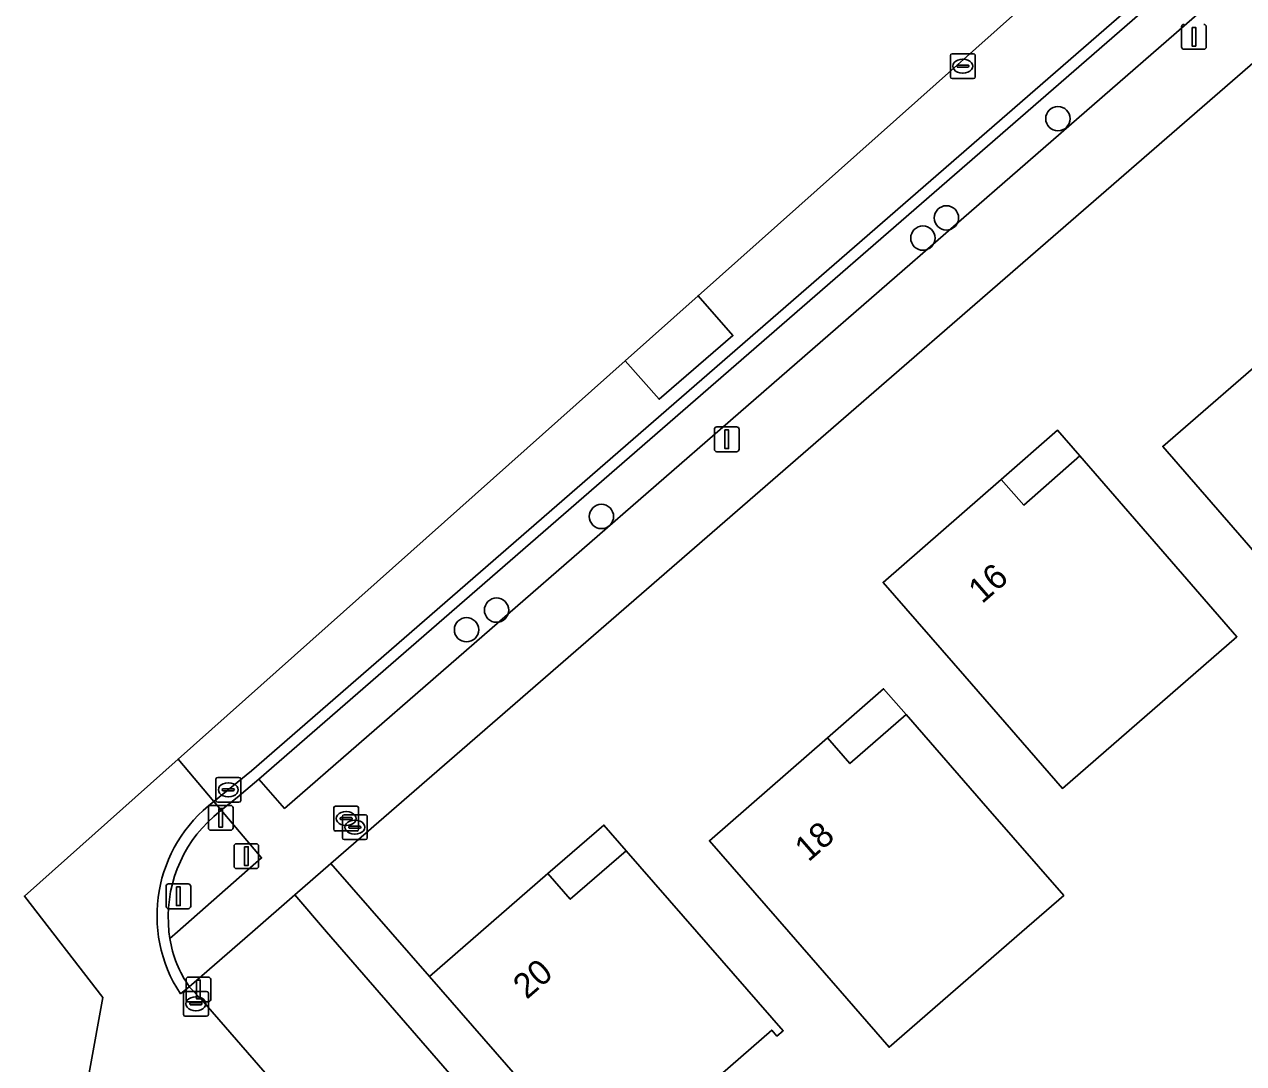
# Model space of a CAD drawing. Extents: x 155887 to 156869, y 383880 to 384678.
# Drawn here: x 156138.9 to 156187.92, y 384244.7 to 384286.49 of the extents above; entities that cross this region are included whole.
import ezdxf

# ---------------------------------------------------------------- set-up
doc = ezdxf.new("R2010")
doc.units = 0
for name, color, linetype in [('IMGEO_Afsluitpaal', 7, 'Continuous'), ('IMGEO_Berm_groen', 7, 'Continuous'), ('IMGEO_Boom', 7, 'Continuous'), ('IMGEO_Brandkraan', 7, 'Continuous'), ('IMGEO_Erf', 7, 'Continuous'), ('IMGEO_Kolk', 7, 'Continuous'), ('IMGEO_Lichtmast', 7, 'Continuous'), ('IMGEO_Pand', 7, 'Continuous'), ('IMGEO_Pand_nummerreeks', 7, 'Continuous'), ('IMGEO_Pand_overbouw', 7, 'Continuous'), ('IMGEO_Parkeervlak_open', 7, 'Continuous'), ('IMGEO_Rijbaan_lokaal_gesloten', 7, 'Continuous'), ('IMGEO_Rijbaan_lokaal_open', 7, 'Continuous'), ('IMGEO_Rioolput', 7, 'Continuous'), ('IMGEO_Voetpad_open', 7, 'Continuous')]:
    doc.layers.add(name, color=color, linetype=linetype)

msp = doc.modelspace()

# ---------------------------------------------------------------- linework, layer by layer
at = {"layer": 'IMGEO_Afsluitpaal'}
for p, q in [((156146.402, 384255.082), (156147.192, 384255.082)), ((156147.192, 384255.082), (156146.402, 384255.082)), ((156146.302, 384254.182), (156146.302, 384254.982)), ((156146.302, 384254.982), (156146.302, 384254.182)), ((156147.292, 384254.982), (156147.292, 384254.182)), ((156147.292, 384254.182), (156147.292, 384254.982)), ((156147.192, 384254.082), (156146.402, 384254.082)), ((156146.402, 384254.082), (156147.192, 384254.082)), ((156144.598, 384251.026), (156144.598, 384251.826)), ((156144.598, 384251.826), (156144.598, 384251.026)), ((156144.698, 384251.926), (156145.488, 384251.926)), ((156145.488, 384251.926), (156144.698, 384251.926)), ((156145.588, 384251.826), (156145.588, 384251.026)), ((156145.588, 384251.026), (156145.588, 384251.826)), ((156145.488, 384250.926), (156144.698, 384250.926)), ((156144.698, 384250.926), (156145.488, 384250.926)), ((156145.502, 384248.178), (156146.292, 384248.178)), ((156146.292, 384248.178), (156145.502, 384248.178)), ((156145.402, 384247.278), (156145.402, 384248.078)), ((156145.402, 384248.078), (156145.402, 384247.278)), ((156146.392, 384248.078), (156146.392, 384247.278)), ((156146.392, 384247.278), (156146.392, 384248.078)), ((156146.292, 384247.178), (156145.502, 384247.178)), ((156145.502, 384247.178), (156146.292, 384247.178))]:
    msp.add_line(p, q, dxfattribs=at)
for points in [[(156146.722, 384254.957), (156146.872, 384254.957), (156146.872, 384254.207), (156146.722, 384254.207), (156146.722, 384254.957)], [(156145.018, 384251.801), (156145.168, 384251.801), (156145.168, 384251.051), (156145.018, 384251.051), (156145.018, 384251.801)], [(156145.822, 384248.053), (156145.972, 384248.053), (156145.972, 384247.303), (156145.822, 384247.303), (156145.822, 384248.053)]]:
    msp.add_lwpolyline(points, dxfattribs=at)
for centre, start, end in [((156146.402, 384254.982), 90, 180), ((156146.402, 384254.982), 90, 180), ((156147.192, 384254.982), 0, 90), ((156147.192, 384254.982), 360, 90), ((156146.402, 384254.182), 180, 270), ((156146.402, 384254.182), 180, 270), ((156147.192, 384254.182), 270, 0), ((156147.192, 384254.182), 270, 0), ((156144.698, 384251.826), 90, 180), ((156144.698, 384251.826), 90, 180), ((156145.488, 384251.826), 0, 90), ((156145.488, 384251.826), 360, 90), ((156144.698, 384251.026), 180, 270), ((156144.698, 384251.026), 180, 270), ((156145.488, 384251.026), 270, 0), ((156145.488, 384251.026), 270, 0), ((156145.502, 384248.078), 90, 180), ((156145.502, 384248.078), 90, 180), ((156146.292, 384248.078), 0, 90), ((156146.292, 384248.078), 360, 90), ((156145.502, 384247.278), 180, 270), ((156145.502, 384247.278), 180, 270), ((156146.292, 384247.278), 270, 0), ((156146.292, 384247.278), 270, 0)]:
    msp.add_arc(centre, 0.1, start, end, dxfattribs=at)
at = {"layer": 'IMGEO_Berm_groen'}
for points in [[(156148.442, 384252.972), (156146.818, 384254.885), (156146.514, 384254.633)], [(156144.716, 384250), (156144.753, 384249.73), (156145.06, 384250), (156148.442, 384252.972)]]:
    msp.add_lwpolyline(points, dxfattribs=at)
msp.add_lwpolyline([(156151.054, 384250), (156149.771, 384251.478), (156148.072, 384250), (156145.532, 384247.791), (156146.011, 384247.291), (156178.133, 384210.306), (156180.888, 384207.129), (156186.961, 384200.164), (156187.099, 384199.995), (156187.538, 384199.508), (156191.739, 384203.118)], close=True, dxfattribs=at)
msp.add_arc((156150.073, 384250.586), 5.389, 131.3313, 186.2476, dxfattribs=at)
at = {"layer": 'IMGEO_Boom'}
for centre in [(156180.456, 384282.7), (156175.975, 384278.71), (156175.028, 384277.898), (156162.103, 384266.702), (156157.886, 384262.934), (156156.679, 384262.146)]:
    msp.add_circle(centre, 0.489, dxfattribs=at)
at = {"layer": 'IMGEO_Brandkraan'}
for p, q in [((156151.414, 384255.052), (156152.266, 384255.052)), ((156151.339, 384254.126), (156151.339, 384254.978)), ((156151.598, 384254.546), (156151.598, 384254.558)), ((156152.036, 384254.509), (156151.638, 384254.509)), ((156151.641, 384254.595), (156152.039, 384254.595)), ((156151.689, 384253.778), (156151.689, 384254.63)), ((156151.764, 384254.704), (156152.616, 384254.704)), ((156151.827, 384254.832), (156151.852, 384254.832)), ((156152.082, 384254.558), (156152.082, 384254.546)), ((156152.34, 384254.978), (156152.34, 384254.126)), ((156152.69, 384254.63), (156152.69, 384253.778)), ((156152.266, 384254.052), (156151.414, 384254.052)), ((156151.85, 384254.272), (156151.825, 384254.272)), ((156151.948, 384254.198), (156151.948, 384254.21)), ((156152.386, 384254.161), (156151.988, 384254.161)), ((156151.991, 384254.247), (156152.389, 384254.247)), ((156152.177, 384254.484), (156152.202, 384254.484)), ((156152.432, 384254.21), (156152.432, 384254.198)), ((156152.616, 384253.704), (156151.764, 384253.704)), ((156152.2, 384253.924), (156152.175, 384253.924))]:
    msp.add_line(p, q, dxfattribs=at)
for points in [[(156151.414, 384255.052), (156152.266, 384255.052)], [(156151.339, 384254.126), (156151.339, 384254.978)], [(156151.689, 384253.778), (156151.689, 384254.63)], [(156151.764, 384254.704), (156152.616, 384254.704)], [(156152.34, 384254.978), (156152.34, 384254.126)], [(156152.69, 384254.63), (156152.69, 384253.778)], [(156152.266, 384254.052), (156151.414, 384254.052)], [(156152.616, 384253.704), (156151.764, 384253.704)]]:
    msp.add_lwpolyline(points, dxfattribs=at)
for centre, radius, start, end in [((156151.416, 384254.976), 0.0765, 91.552, 178.448), ((156151.416, 384254.976), 0.0765, 91.552, 178.448), ((156152.264, 384254.976), 0.0765, 1.552, 88.448), ((156152.264, 384254.976), 0.0765, 1.552, 88.448), ((156151.638, 384254.555), 0.0403, 85.8775, 175.7526), ((156151.635, 384254.545), 0.0366, 178.938, 274.7102), ((156151.766, 384254.628), 0.0765, 91.552, 178.448), ((156151.766, 384254.628), 0.0765, 91.552, 178.448), ((156152.039, 384254.552), 0.043, 264.8664, 352.4533), ((156152.043, 384254.557), 0.0386, 1.7309, 96.639), ((156152.614, 384254.628), 0.0765, 1.552, 88.448), ((156152.614, 384254.628), 0.0765, 1.552, 88.448), ((156151.416, 384254.128), 0.0765, 181.552, 268.448), ((156151.416, 384254.128), 0.0765, 181.552, 268.448), ((156151.988, 384254.207), 0.0403, 85.8775, 175.7526), ((156151.985, 384254.197), 0.0366, 178.938, 274.7102), ((156152.264, 384254.128), 0.0765, 271.552, 358.448), ((156152.264, 384254.128), 0.0765, 271.552, 358.448), ((156152.389, 384254.204), 0.043, 264.8664, 352.4533), ((156152.393, 384254.209), 0.0386, 1.7309, 96.639), ((156151.766, 384253.78), 0.0765, 181.552, 268.448), ((156151.766, 384253.78), 0.0765, 181.552, 268.448), ((156152.614, 384253.78), 0.0765, 271.552, 358.448), ((156152.614, 384253.78), 0.0765, 271.552, 358.448)]:
    msp.add_arc(centre, radius, start, end, dxfattribs=at)
for centre, major_axis, ratio, start_param, end_param in [((156151.826, 384254.552), (-0.387, 0.002), 0.722429, 4.712389, 7.853982), ((156151.851, 384254.552), (-0.39, 0.002), 0.717154, 1.570796, 4.712389), ((156152.176, 384254.204), (-0.387, 0.002), 0.722429, 4.712389, 7.853982), ((156152.201, 384254.204), (-0.39, 0.002), 0.717154, 1.570796, 4.712389)]:
    msp.add_ellipse(centre, major_axis=major_axis, ratio=ratio, start_param=start_param, end_param=end_param, dxfattribs=at)
at = {"layer": 'IMGEO_Erf'}
msp.add_lwpolyline([(156196.813, 384292.349), (156151.225, 384252.74), (156153.62, 384250), (156155.19, 384248.202), (156157.26, 384250), (156159.95, 384252.336), (156160.851, 384251.31), (156163.102, 384253.26), (156165.943, 384250), (156169.411, 384246.02), (156169.162, 384245.804), (156168.953, 384246.043), (156162.201, 384240.158)], dxfattribs=at)
for points in [[(156187.944, 384265.743), (156184.669, 384269.521), (156189.429, 384273.646), (156190.338, 384272.608), (156192.596, 384274.572), (156195.874, 384270.796), (156198.915, 384267.29), (156191.883, 384261.196)], [(156180.635, 384255.762), (156176.71, 384260.279), (156173.429, 384264.052), (156178.18, 384268.193), (156179.086, 384267.159), (156181.342, 384269.135), (156184.501, 384265.499), (156187.657, 384261.862)], [(156173.669, 384245.357), (156169.633, 384250), (156166.448, 384253.662), (156171.188, 384257.802), (156172.092, 384256.763), (156174.358, 384258.732), (156177.642, 384254.962), (156180.689, 384251.462), (156179.008, 384250)]]:
    msp.add_lwpolyline(points, close=True, dxfattribs=at)
at = {"layer": 'IMGEO_Kolk'}
for p, q in [((156146.601, 384255.282), (156146.601, 384256.134)), ((156146.676, 384256.208), (156147.528, 384256.208)), ((156147.089, 384255.988), (156147.114, 384255.988)), ((156147.602, 384256.134), (156147.602, 384255.282)), ((156146.86, 384255.702), (156146.86, 384255.714)), ((156147.298, 384255.665), (156146.9, 384255.665)), ((156146.903, 384255.751), (156147.301, 384255.751)), ((156147.344, 384255.714), (156147.344, 384255.702)), ((156147.528, 384255.208), (156146.676, 384255.208)), ((156147.112, 384255.428), (156147.087, 384255.428)), ((156145.297, 384246.676), (156145.297, 384247.528)), ((156145.372, 384247.602), (156146.224, 384247.602)), ((156145.599, 384247.145), (156145.997, 384247.145)), ((156145.785, 384247.382), (156145.81, 384247.382)), ((156146.298, 384247.528), (156146.298, 384246.676)), ((156145.556, 384247.096), (156145.556, 384247.108)), ((156145.994, 384247.059), (156145.596, 384247.059)), ((156145.808, 384246.822), (156145.783, 384246.822)), ((156146.04, 384247.108), (156146.04, 384247.096)), ((156146.224, 384246.602), (156145.372, 384246.602))]:
    msp.add_line(p, q, dxfattribs=at)
for points in [[(156146.601, 384255.282), (156146.601, 384256.134)], [(156146.676, 384256.208), (156147.528, 384256.208)], [(156147.602, 384256.134), (156147.602, 384255.282)], [(156147.528, 384255.208), (156146.676, 384255.208)], [(156145.297, 384246.676), (156145.297, 384247.528)], [(156145.372, 384247.602), (156146.224, 384247.602)], [(156146.298, 384247.528), (156146.298, 384246.676)], [(156146.224, 384246.602), (156145.372, 384246.602)]]:
    msp.add_lwpolyline(points, dxfattribs=at)
for centre, radius, start, end in [((156146.678, 384256.132), 0.0765, 91.552, 178.448), ((156146.678, 384256.132), 0.0765, 91.552, 178.448), ((156147.526, 384256.132), 0.0765, 1.552, 88.448), ((156147.526, 384256.132), 0.0765, 1.552, 88.448), ((156146.9, 384255.711), 0.0403, 85.8775, 175.7526), ((156146.897, 384255.701), 0.0366, 178.938, 274.7102), ((156147.301, 384255.708), 0.043, 264.8664, 352.4533), ((156147.305, 384255.713), 0.0386, 1.7309, 96.639), ((156146.678, 384255.284), 0.0765, 181.552, 268.448), ((156146.678, 384255.284), 0.0765, 181.552, 268.448), ((156147.526, 384255.284), 0.0765, 271.552, 358.448), ((156147.526, 384255.284), 0.0765, 271.552, 358.448), ((156145.374, 384247.526), 0.0765, 91.552, 178.448), ((156145.374, 384247.526), 0.0765, 91.552, 178.448), ((156145.596, 384247.105), 0.0403, 85.8775, 175.7526), ((156146.001, 384247.107), 0.0386, 1.7309, 96.639), ((156146.222, 384247.526), 0.0765, 1.552, 88.448), ((156146.222, 384247.526), 0.0765, 1.552, 88.448), ((156145.374, 384246.678), 0.0765, 181.552, 268.448), ((156145.374, 384246.678), 0.0765, 181.552, 268.448), ((156145.593, 384247.095), 0.0366, 178.938, 274.7102), ((156145.997, 384247.102), 0.043, 264.8664, 352.4533), ((156146.222, 384246.678), 0.0765, 271.552, 358.448), ((156146.222, 384246.678), 0.0765, 271.552, 358.448)]:
    msp.add_arc(centre, radius, start, end, dxfattribs=at)
for centre, major_axis, ratio, start_param, end_param in [((156147.088, 384255.708), (-0.387, 0.002), 0.722429, 4.712389, 7.853982), ((156147.113, 384255.708), (-0.39, 0.002), 0.717154, 1.570796, 4.712389), ((156145.784, 384247.102), (-0.387, 0.002), 0.722429, 4.712389, 7.853982), ((156145.809, 384247.102), (-0.39, 0.002), 0.717154, 1.570796, 4.712389)]:
    msp.add_ellipse(centre, major_axis=major_axis, ratio=ratio, start_param=start_param, end_param=end_param, dxfattribs=at)
at = {"layer": 'IMGEO_Lichtmast'}
for p, q in [((156185.429, 384285.594), (156185.429, 384286.394)), ((156185.429, 384286.394), (156185.429, 384285.594)), ((156186.419, 384286.394), (156186.419, 384285.594)), ((156186.419, 384285.594), (156186.419, 384286.394)), ((156186.319, 384285.494), (156185.529, 384285.494)), ((156185.529, 384285.494), (156186.319, 384285.494)), ((156166.647, 384269.407), (156166.647, 384270.207)), ((156166.647, 384270.207), (156166.647, 384269.407)), ((156166.747, 384270.307), (156167.537, 384270.307)), ((156167.537, 384270.307), (156166.747, 384270.307)), ((156167.637, 384270.207), (156167.637, 384269.407)), ((156167.637, 384269.407), (156167.637, 384270.207)), ((156167.537, 384269.307), (156166.747, 384269.307)), ((156166.747, 384269.307), (156167.537, 384269.307)), ((156147.43, 384253.541), (156148.22, 384253.541)), ((156148.22, 384253.541), (156147.43, 384253.541)), ((156147.33, 384252.641), (156147.33, 384253.441)), ((156147.33, 384253.441), (156147.33, 384252.641)), ((156148.32, 384253.441), (156148.32, 384252.641)), ((156148.32, 384252.641), (156148.32, 384253.441)), ((156148.22, 384252.541), (156147.43, 384252.541)), ((156147.43, 384252.541), (156148.22, 384252.541))]:
    msp.add_line(p, q, dxfattribs=at)
for points in [[(156185.849, 384286.369), (156185.999, 384286.369), (156185.999, 384285.619), (156185.849, 384285.619), (156185.849, 384286.369)], [(156167.067, 384270.182), (156167.217, 384270.182), (156167.217, 384269.432), (156167.067, 384269.432), (156167.067, 384270.182)], [(156147.75, 384253.416), (156147.9, 384253.416), (156147.9, 384252.666), (156147.75, 384252.666), (156147.75, 384253.416)]]:
    msp.add_lwpolyline(points, dxfattribs=at)
for centre, start, end in [((156185.529, 384286.394), 90, 180), ((156185.529, 384286.394), 90, 180), ((156186.319, 384286.394), 0, 90), ((156186.319, 384286.394), 360, 90), ((156185.529, 384285.594), 180, 270), ((156185.529, 384285.594), 180, 270), ((156186.319, 384285.594), 270, 0), ((156186.319, 384285.594), 270, 0), ((156166.747, 384270.207), 90, 180), ((156166.747, 384270.207), 90, 180), ((156167.537, 384270.207), 0, 90), ((156167.537, 384270.207), 360, 90), ((156166.747, 384269.407), 180, 270), ((156166.747, 384269.407), 180, 270), ((156167.537, 384269.407), 270, 0), ((156167.537, 384269.407), 270, 0), ((156147.43, 384253.441), 90, 180), ((156147.43, 384253.441), 90, 180), ((156148.22, 384253.441), 0, 90), ((156148.22, 384253.441), 360, 90), ((156147.43, 384252.641), 180, 270), ((156147.43, 384252.641), 180, 270), ((156148.22, 384252.641), 270, 0), ((156148.22, 384252.641), 270, 0)]:
    msp.add_arc(centre, 0.1, start, end, dxfattribs=at)
at = {"layer": 'IMGEO_Pand'}
for points in [[(156192.596, 384274.572), (156190.338, 384272.608), (156189.429, 384273.646), (156184.669, 384269.521), (156187.944, 384265.743), (156191.883, 384261.196), (156198.915, 384267.29), (156195.874, 384270.796)], [(156178.18, 384268.193), (156173.429, 384264.052), (156176.71, 384260.279), (156180.635, 384255.762), (156187.657, 384261.862), (156184.501, 384265.499), (156181.342, 384269.135), (156179.086, 384267.159)], [(156169.633, 384250), (156173.669, 384245.357), (156179.008, 384250), (156180.689, 384251.462), (156177.642, 384254.962), (156174.358, 384258.732), (156172.092, 384256.763), (156171.188, 384257.802), (156166.448, 384253.662)], [(156162.201, 384240.158), (156168.953, 384246.043), (156169.162, 384245.804), (156169.411, 384246.02), (156165.943, 384250), (156163.102, 384253.26), (156160.851, 384251.31), (156159.95, 384252.336), (156157.26, 384250), (156155.19, 384248.202)]]:
    msp.add_lwpolyline(points, close=True, dxfattribs=at)
at = {"layer": 'IMGEO_Pand_overbouw'}
for points in [[(156179.086, 384267.159), (156181.342, 384269.135), (156180.445, 384270.167), (156178.18, 384268.193)], [(156171.188, 384257.802), (156172.092, 384256.763), (156174.358, 384258.732), (156173.448, 384259.776)], [(156159.95, 384252.336), (156160.851, 384251.31), (156163.102, 384253.26), (156162.203, 384254.292)]]:
    msp.add_lwpolyline(points, close=True, dxfattribs=at)
at = {"layer": 'IMGEO_Parkeervlak_open'}
msp.add_lwpolyline([(156243.423, 384336.821), (156242.433, 384337.97), (156241.908, 384337.514), (156196.003, 384297.575), (156148.331, 384256.132), (156149.366, 384254.957), (156197.186, 384296.583), (156243.39, 384336.792)], close=True, dxfattribs=at)
at = {"layer": 'IMGEO_Rijbaan_lokaal_gesloten'}
msp.add_lwpolyline([(156145.084, 384256.945), (156146.522, 384255.236), (156148.027, 384256.477), (156195.701, 384297.922), (156241.611, 384337.864), (156239.143, 384340.771), (156205.037, 384310.375), (156205.037, 384310.375), (156206.836, 384308.286), (156203.826, 384305.7), (156202.059, 384307.721), (156202.059, 384307.721), (156165.99, 384275.576), (156165.99, 384275.576), (156167.39, 384273.979), (156164.424, 384271.419), (156163.064, 384272.968), (156163.064, 384272.968)], close=True, dxfattribs=at)
for points in [[(156146.522, 384255.236), (156145.084, 384256.945), (156138.902, 384251.435), (156142.05, 384247.358), (156139.964, 384235.827), (156139.86, 384235.737)], [(156152.038, 384232.13), (156182.276, 384197.368), (156183.494, 384195.849), (156187.195, 384199.198), (156187.538, 384199.508), (156187.099, 384199.995), (156186.961, 384200.164), (156180.888, 384207.129), (156178.133, 384210.306), (156146.011, 384247.291), (156145.532, 384247.791), (156145.175, 384247.499)]]:
    msp.add_lwpolyline(points, dxfattribs=at)
msp.add_arc((156149.978, 384250.649), 5.743, 126.9905, 213.2572, dxfattribs=at)
at = {"layer": 'IMGEO_Rijbaan_lokaal_open'}
for points in [[(156196.003, 384297.575), (156241.908, 384337.514), (156242.433, 384337.97), (156242.133, 384338.318), (156241.611, 384337.864), (156195.701, 384297.922), (156148.027, 384256.477), (156146.522, 384255.236), (156146.818, 384254.885), (156147.461, 384255.402), (156148.331, 384256.132)], [(156163.064, 384272.968), (156163.064, 384272.968), (156164.424, 384271.419), (156167.39, 384273.979), (156165.99, 384275.576), (156165.99, 384275.576)]]:
    msp.add_lwpolyline(points, close=True, dxfattribs=at)
for points in [[(156146.514, 384254.633), (156146.818, 384254.885), (156146.522, 384255.236)], [(156144.753, 384249.73), (156144.716, 384250)], [(156145.175, 384247.499), (156145.532, 384247.791)]]:
    msp.add_lwpolyline(points, dxfattribs=at)
for centre, radius, start, end in [((156149.978, 384250.649), 5.743, 126.9905, 213.2572), ((156150.073, 384250.586), 5.389, 131.3313, 186.2476), ((156149.26, 384250.415), 4.558, 188.6378, 215.1381)]:
    msp.add_arc(centre, radius, start, end, dxfattribs=at)
at = {"layer": 'IMGEO_Rioolput'}
for p, q in [((156176.133, 384284.388), (156176.133, 384285.24)), ((156176.208, 384285.314), (156177.06, 384285.314)), ((156176.621, 384285.094), (156176.646, 384285.094)), ((156177.134, 384285.24), (156177.134, 384284.388)), ((156176.392, 384284.808), (156176.392, 384284.82)), ((156176.83, 384284.771), (156176.432, 384284.771)), ((156176.435, 384284.857), (156176.833, 384284.857)), ((156176.644, 384284.534), (156176.619, 384284.534)), ((156176.876, 384284.82), (156176.876, 384284.808)), ((156177.06, 384284.314), (156176.208, 384284.314))]:
    msp.add_line(p, q, dxfattribs=at)
for points in [[(156176.133, 384284.388), (156176.133, 384285.24)], [(156176.208, 384285.314), (156177.06, 384285.314)], [(156177.134, 384285.24), (156177.134, 384284.388)], [(156177.06, 384284.314), (156176.208, 384284.314)]]:
    msp.add_lwpolyline(points, dxfattribs=at)
for centre, radius, start, end in [((156176.21, 384285.238), 0.0765, 91.552, 178.448), ((156176.21, 384285.238), 0.0765, 91.552, 178.448), ((156177.058, 384285.238), 0.0765, 1.552, 88.448), ((156177.058, 384285.238), 0.0765, 1.552, 88.448), ((156176.432, 384284.817), 0.0403, 85.8775, 175.7526), ((156176.429, 384284.807), 0.0366, 178.938, 274.7102), ((156176.833, 384284.814), 0.043, 264.8664, 352.4533), ((156176.837, 384284.819), 0.0386, 1.7309, 96.639), ((156176.21, 384284.39), 0.0765, 181.552, 268.448), ((156176.21, 384284.39), 0.0765, 181.552, 268.448), ((156177.058, 384284.39), 0.0765, 271.552, 358.448), ((156177.058, 384284.39), 0.0765, 271.552, 358.448)]:
    msp.add_arc(centre, radius, start, end, dxfattribs=at)
for centre, major_axis, ratio, start_param, end_param in [((156176.62, 384284.814), (-0.387, 0.002), 0.722429, 4.712389, 7.853982), ((156176.645, 384284.814), (-0.39, 0.002), 0.717154, 1.570796, 4.712389)]:
    msp.add_ellipse(centre, major_axis=major_axis, ratio=ratio, start_param=start_param, end_param=end_param, dxfattribs=at)
at = {"layer": 'IMGEO_Voetpad_open'}
for points in [[(156196.813, 384292.349), (156199.823, 384294.964), (156245.448, 384334.593), (156247.015, 384335.884), (156248.065, 384336.788), (156246.616, 384338.427), (156245.586, 384337.534), (156245.01, 384338.202), (156243.423, 384336.821), (156243.39, 384336.792), (156197.186, 384296.583), (156149.366, 384254.957), (156148.331, 384256.132), (156147.461, 384255.402), (156146.818, 384254.885), (156148.442, 384252.972), (156145.06, 384250), (156144.753, 384249.73)], [(156145.532, 384247.791), (156148.072, 384250), (156149.771, 384251.478), (156151.225, 384252.74), (156196.813, 384292.349)]]:
    msp.add_lwpolyline(points, dxfattribs=at)
msp.add_lwpolyline([(156162.201, 384240.158), (156155.19, 384248.202), (156153.62, 384250), (156151.225, 384252.74), (156149.771, 384251.478), (156151.054, 384250), (156191.739, 384203.118), (156193.222, 384204.436), (156176.885, 384223.227), (156175.483, 384224.844)], close=True, dxfattribs=at)
msp.add_arc((156149.26, 384250.415), 4.558, 188.6378, 215.1381, dxfattribs=at)

# ---------------------------------------------------------------- texts
at = {"layer": 'IMGEO_Pand_nummerreeks'}
for s, rotation, p in [('16', 41.0756, (156177.406, 384263.166)), ('18', 41.1345, (156170.425, 384252.78)), ('20', 40.9739, (156159.099, 384247.253))]:
    msp.add_text(s, height=1, rotation=rotation, dxfattribs=at).set_placement(p)

doc.saveas('drawing.dxf')
